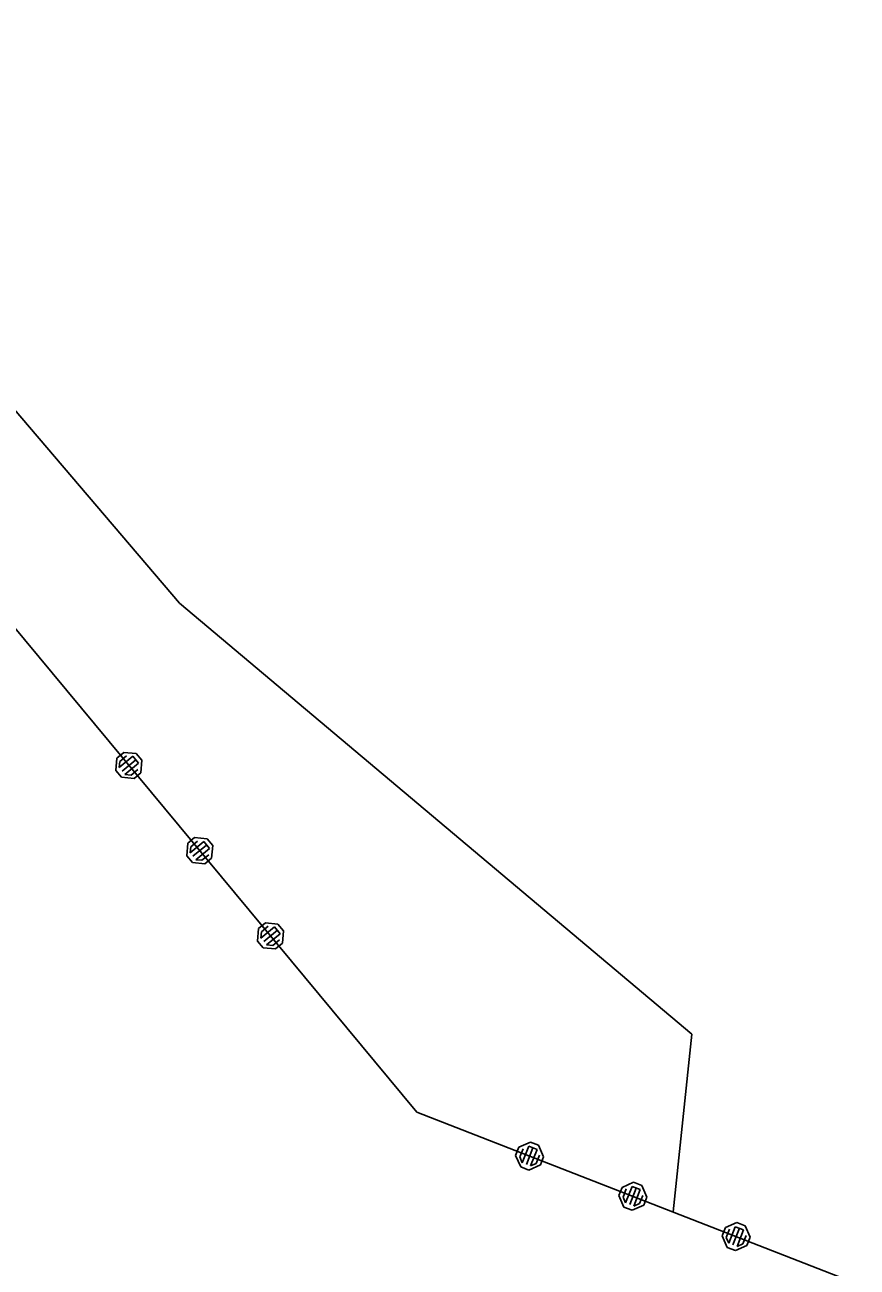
# Model space of a CAD drawing. Extents: x -866656 to -858817, y -1041816 to -1038653.
# Drawn here: x -864921.8 to -864903.03, y -1040899.91 to -1040871.89 of the extents above; entities that cross this region are included whole.
import ezdxf

# ---------------------------------------------------------------- set-up
doc = ezdxf.new("R2010")
doc.units = 0
doc.layers.add('Vrstva 1', color=7, linetype='Continuous')
doc.layers.add('Vrstva 3', color=7, linetype='Continuous')

msp = doc.modelspace()

# ---------------------------------------------------------------- linework, layer by layer
at = {"layer": 'Vrstva 1'}
for p, q in [((-864944.28, -1040854.49), (-864918.313, -1040884.931)), ((-864918.313, -1040884.931), (-864906.76, -1040894.648)), ((-864906.76, -1040894.648), (-864907.181, -1040898.662))]:
    msp.add_line(p, q, dxfattribs=at)
at = {"layer": 'Vrstva 3'}
for p, q in [((-864922.63, -1040884.77), (-864912.96, -1040896.41)), ((-864922.63, -1040884.77), (-864912.96, -1040896.41)), ((-864919.725, -1040888.423), (-864919.571, -1040888.295)), ((-864919.507, -1040888.372), (-864919.661, -1040888.5)), ((-864919.571, -1040888.295), (-864919.289, -1040888.321)), ((-864919.289, -1040888.321), (-864919.161, -1040888.475)), ((-864919.751, -1040888.704), (-864919.725, -1040888.423)), ((-864919.674, -1040888.64), (-864919.366, -1040888.385)), ((-864919.661, -1040888.5), (-864919.674, -1040888.64)), ((-864919.302, -1040888.462), (-864919.61, -1040888.717)), ((-864919.238, -1040888.539), (-864919.546, -1040888.794)), ((-864919.366, -1040888.385), (-864919.238, -1040888.539)), ((-864919.161, -1040888.475), (-864919.187, -1040888.756)), ((-864919.623, -1040888.858), (-864919.751, -1040888.704)), ((-864919.341, -1040888.884), (-864919.623, -1040888.858)), ((-864919.546, -1040888.794), (-864919.405, -1040888.807)), ((-864919.405, -1040888.807), (-864919.251, -1040888.68)), ((-864919.187, -1040888.756), (-864919.341, -1040888.884)), ((-864918.127, -1040890.346), (-864917.973, -1040890.218)), ((-864918.076, -1040890.563), (-864917.768, -1040890.308)), ((-864917.909, -1040890.295), (-864918.063, -1040890.423)), ((-864917.973, -1040890.218), (-864917.692, -1040890.244)), ((-864917.768, -1040890.308), (-864917.641, -1040890.462)), ((-864917.692, -1040890.244), (-864917.564, -1040890.398)), ((-864918.153, -1040890.627), (-864918.127, -1040890.346)), ((-864918.063, -1040890.423), (-864918.076, -1040890.563)), ((-864917.705, -1040890.385), (-864918.012, -1040890.64)), ((-864917.641, -1040890.462), (-864917.948, -1040890.717)), ((-864917.808, -1040890.73), (-864917.654, -1040890.603)), ((-864917.564, -1040890.398), (-864917.59, -1040890.679)), ((-864918.025, -1040890.781), (-864918.153, -1040890.627)), ((-864917.744, -1040890.807), (-864918.025, -1040890.781)), ((-864917.948, -1040890.717), (-864917.808, -1040890.73)), ((-864917.59, -1040890.679), (-864917.744, -1040890.807)), ((-864916.556, -1040892.55), (-864916.53, -1040892.269)), ((-864916.53, -1040892.269), (-864916.376, -1040892.141)), ((-864916.479, -1040892.486), (-864916.171, -1040892.231)), ((-864916.312, -1040892.218), (-864916.466, -1040892.346)), ((-864916.376, -1040892.141), (-864916.094, -1040892.167)), ((-864916.171, -1040892.231), (-864916.043, -1040892.385)), ((-864916.094, -1040892.167), (-864915.966, -1040892.321)), ((-864916.428, -1040892.704), (-864916.556, -1040892.55)), ((-864916.466, -1040892.346), (-864916.479, -1040892.486)), ((-864916.107, -1040892.308), (-864916.415, -1040892.563)), ((-864916.043, -1040892.385), (-864916.351, -1040892.64)), ((-864916.21, -1040892.653), (-864916.056, -1040892.526)), ((-864915.966, -1040892.321), (-864915.992, -1040892.602)), ((-864916.146, -1040892.73), (-864916.428, -1040892.704)), ((-864916.351, -1040892.64), (-864916.21, -1040892.653)), ((-864915.992, -1040892.602), (-864916.146, -1040892.73)), ((-864912.96, -1040896.41), (-864903.03, -1040900.28)), ((-864912.96, -1040896.41), (-864903.03, -1040900.28)), ((-864910.733, -1040897.385), (-864910.66, -1040897.198)), ((-864910.733, -1040897.385), (-864910.66, -1040897.198)), ((-864910.66, -1040897.198), (-864910.401, -1040897.085)), ((-864910.66, -1040897.198), (-864910.401, -1040897.085)), ((-864910.567, -1040897.235), (-864910.64, -1040897.421)), ((-864910.567, -1040897.235), (-864910.64, -1040897.421)), ((-864910.583, -1040897.55), (-864910.438, -1040897.178)), ((-864910.583, -1040897.55), (-864910.438, -1040897.178)), ((-864910.344, -1040897.214), (-864910.49, -1040897.587)), ((-864910.344, -1040897.214), (-864910.49, -1040897.587)), ((-864910.438, -1040897.178), (-864910.251, -1040897.25)), ((-864910.438, -1040897.178), (-864910.251, -1040897.25)), ((-864910.401, -1040897.085), (-864910.215, -1040897.157)), ((-864910.401, -1040897.085), (-864910.215, -1040897.157)), ((-864910.251, -1040897.25), (-864910.396, -1040897.623)), ((-864910.251, -1040897.25), (-864910.396, -1040897.623)), ((-864910.215, -1040897.157), (-864910.101, -1040897.416)), ((-864910.215, -1040897.157), (-864910.101, -1040897.416)), ((-864910.619, -1040897.644), (-864910.733, -1040897.385)), ((-864910.619, -1040897.644), (-864910.733, -1040897.385)), ((-864910.64, -1040897.421), (-864910.583, -1040897.55)), ((-864910.64, -1040897.421), (-864910.583, -1040897.55)), ((-864910.174, -1040897.602), (-864910.433, -1040897.716)), ((-864910.174, -1040897.602), (-864910.433, -1040897.716)), ((-864910.396, -1040897.623), (-864910.267, -1040897.566)), ((-864910.396, -1040897.623), (-864910.267, -1040897.566)), ((-864910.267, -1040897.566), (-864910.194, -1040897.38)), ((-864910.267, -1040897.566), (-864910.194, -1040897.38)), ((-864910.101, -1040897.416), (-864910.174, -1040897.602)), ((-864910.101, -1040897.416), (-864910.174, -1040897.602)), ((-864910.433, -1040897.716), (-864910.619, -1040897.644)), ((-864910.433, -1040897.716), (-864910.619, -1040897.644)), ((-864908.404, -1040898.292), (-864908.331, -1040898.106)), ((-864908.404, -1040898.292), (-864908.331, -1040898.106)), ((-864908.331, -1040898.106), (-864908.072, -1040897.992)), ((-864908.331, -1040898.106), (-864908.072, -1040897.992)), ((-864908.238, -1040898.142), (-864908.31, -1040898.329)), ((-864908.238, -1040898.142), (-864908.31, -1040898.329)), ((-864908.253, -1040898.458), (-864908.108, -1040898.086)), ((-864908.253, -1040898.458), (-864908.108, -1040898.086)), ((-864908.015, -1040898.122), (-864908.16, -1040898.495)), ((-864908.015, -1040898.122), (-864908.16, -1040898.495)), ((-864908.108, -1040898.086), (-864907.922, -1040898.158)), ((-864908.108, -1040898.086), (-864907.922, -1040898.158)), ((-864908.072, -1040897.992), (-864907.886, -1040898.065)), ((-864908.072, -1040897.992), (-864907.886, -1040898.065)), ((-864907.922, -1040898.158), (-864908.067, -1040898.531)), ((-864907.922, -1040898.158), (-864908.067, -1040898.531)), ((-864907.886, -1040898.065), (-864907.772, -1040898.324)), ((-864907.886, -1040898.065), (-864907.772, -1040898.324)), ((-864908.29, -1040898.551), (-864908.404, -1040898.292)), ((-864908.29, -1040898.551), (-864908.404, -1040898.292)), ((-864908.31, -1040898.329), (-864908.253, -1040898.458)), ((-864908.31, -1040898.329), (-864908.253, -1040898.458)), ((-864907.938, -1040898.474), (-864907.865, -1040898.288)), ((-864907.938, -1040898.474), (-864907.865, -1040898.288)), ((-864907.772, -1040898.324), (-864907.844, -1040898.51)), ((-864907.772, -1040898.324), (-864907.844, -1040898.51)), ((-864908.103, -1040898.624), (-864908.29, -1040898.551)), ((-864908.103, -1040898.624), (-864908.29, -1040898.551)), ((-864907.844, -1040898.51), (-864908.103, -1040898.624)), ((-864907.844, -1040898.51), (-864908.103, -1040898.624)), ((-864908.067, -1040898.531), (-864907.938, -1040898.474)), ((-864908.067, -1040898.531), (-864907.938, -1040898.474)), ((-864906.074, -1040899.2), (-864906.002, -1040899.014)), ((-864906.074, -1040899.2), (-864906.002, -1040899.014)), ((-864906.002, -1040899.014), (-864905.743, -1040898.9)), ((-864906.002, -1040899.014), (-864905.743, -1040898.9)), ((-864905.924, -1040899.366), (-864905.779, -1040898.993)), ((-864905.924, -1040899.366), (-864905.779, -1040898.993)), ((-864905.779, -1040898.993), (-864905.593, -1040899.066)), ((-864905.779, -1040898.993), (-864905.593, -1040899.066)), ((-864905.743, -1040898.9), (-864905.556, -1040898.973)), ((-864905.743, -1040898.9), (-864905.556, -1040898.973)), ((-864905.556, -1040898.973), (-864905.442, -1040899.232)), ((-864905.556, -1040898.973), (-864905.442, -1040899.232)), ((-864905.96, -1040899.459), (-864906.074, -1040899.2)), ((-864905.96, -1040899.459), (-864906.074, -1040899.2)), ((-864905.908, -1040899.05), (-864905.981, -1040899.237)), ((-864905.908, -1040899.05), (-864905.981, -1040899.237)), ((-864905.981, -1040899.237), (-864905.924, -1040899.366)), ((-864905.981, -1040899.237), (-864905.924, -1040899.366)), ((-864905.686, -1040899.03), (-864905.831, -1040899.402)), ((-864905.686, -1040899.03), (-864905.831, -1040899.402)), ((-864905.593, -1040899.066), (-864905.738, -1040899.439)), ((-864905.593, -1040899.066), (-864905.738, -1040899.439)), ((-864905.608, -1040899.382), (-864905.536, -1040899.195)), ((-864905.608, -1040899.382), (-864905.536, -1040899.195)), ((-864905.442, -1040899.232), (-864905.515, -1040899.418)), ((-864905.442, -1040899.232), (-864905.515, -1040899.418)), ((-864905.774, -1040899.532), (-864905.96, -1040899.459)), ((-864905.774, -1040899.532), (-864905.96, -1040899.459)), ((-864905.515, -1040899.418), (-864905.774, -1040899.532)), ((-864905.515, -1040899.418), (-864905.774, -1040899.532)), ((-864905.738, -1040899.439), (-864905.608, -1040899.382)), ((-864905.738, -1040899.439), (-864905.608, -1040899.382))]:
    msp.add_line(p, q, dxfattribs=at)

doc.saveas('drawing.dxf')
